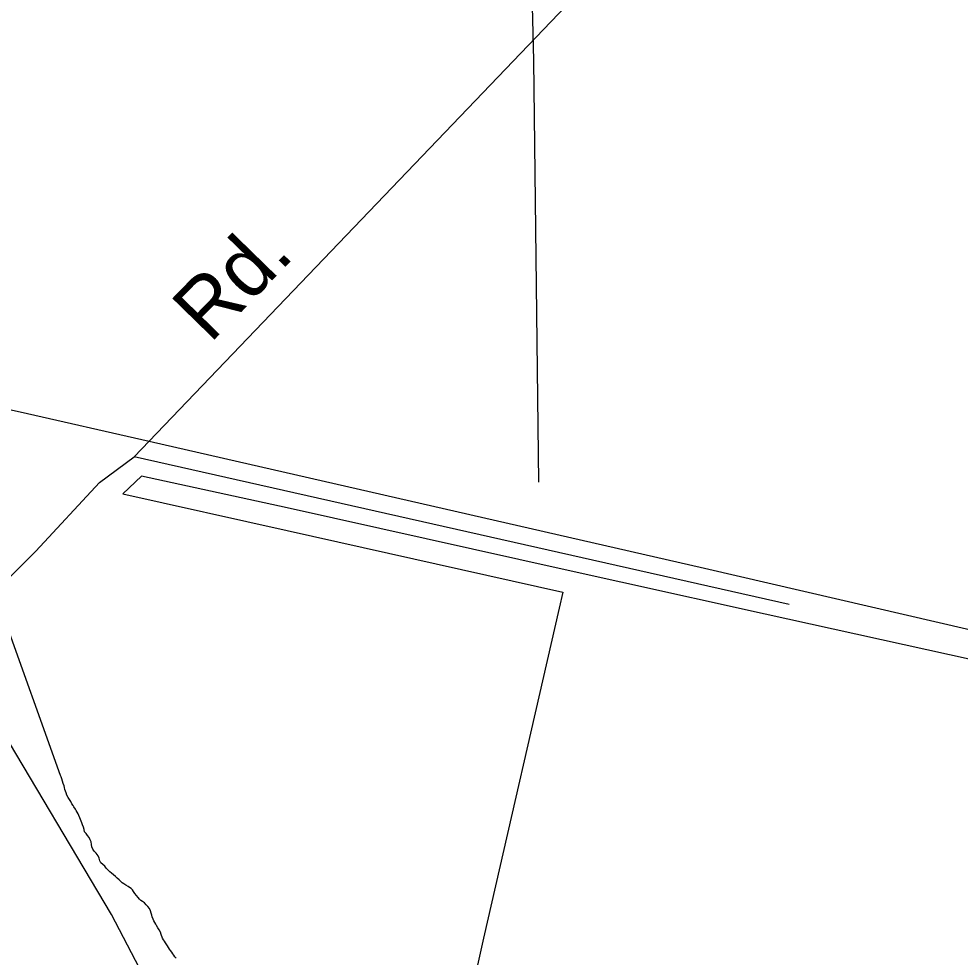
# Model space of a CAD drawing. Extents: x 2206922 to 2357709, y 510027 to 673830.
# Drawn here: x 2299567 to 2301085, y 582469 to 583981 of the extents above; entities that cross this region are included whole.
import ezdxf

# ---------------------------------------------------------------- set-up
doc = ezdxf.new("R2010")
doc.units = 0
for name, color, linetype in [('Exist Boundary Political City Limit New', 7, 'Continuous'), ('Exist Hydrographic Misc Water Feature', 7, 'Continuous'), ('Exist Railroad Mainline', 7, 'Continuous'), ('Exist Road Non-System Type 51', 7, 'Continuous'), ('Exist Road Non-System Type 51 Label', 7, 'Continuous'), ('Map Preparation Boundary City Limit Buffer Line', 7, 'Continuous')]:
    doc.layers.add(name, color=color, linetype=linetype)

msp = doc.modelspace()

# ---------------------------------------------------------------- linework, layer by layer
at = {"layer": 'Exist Boundary Political City Limit New'}
for points in [[(2301103.8, 582948.6), (2300770.5, 583022.3), (2300537.5, 583073.9), (2300448, 583093.6), (2300000, 583193.3), (2299765, 583244.6), (2299735, 583216.2), (2300000, 583157), (2300444.2, 583057.7), (2300438.2, 583031.8), (2300316.2, 582500), (2300171.2, 581846.4)], [(2299641.8, 582739.8), (2299641, 582742.6), (2299640.2, 582745.5), (2299639, 582749.4), (2299637.8, 582753.2), (2299636.5, 582756.9), (2299635.5, 582759.8), (2299634.8, 582762.1), (2299541.8, 583022.1)], [(2299820.8, 582467.7), (2299819, 582470.1), (2299817.2, 582472.6), (2299815.5, 582475), (2299813.8, 582477.4), (2299812, 582479.9), (2299810.5, 582482.4), (2299808.8, 582484.9), (2299807.2, 582487.4), (2299803.8, 582492.4), (2299802.2, 582495), (2299800.5, 582497.4), (2299799, 582500), (2299797, 582506.1), (2299795.5, 582509.7), (2299793.5, 582513.2), (2299791.5, 582516.8), (2299789.5, 582520.2), (2299788, 582522.8), (2299786.8, 582525.4), (2299785.2, 582528.1), (2299784, 582530.8), (2299782.5, 582534.5), (2299781.5, 582537.3), (2299780.5, 582540.2), (2299779.8, 582544.1), (2299778, 582547.6), (2299775.5, 582550.8), (2299772.8, 582553.9), (2299770, 582556.7), (2299766.8, 582558.9), (2299764.2, 582560.6), (2299762, 582562.8), (2299759.8, 582565.8), (2299757, 582568.9), (2299754.5, 582572.1), (2299752.2, 582575.3), (2299750.5, 582577.8), (2299748.5, 582579.9), (2299746, 582581.7), (2299743.5, 582583.3), (2299740, 582585.5), (2299736.8, 582587.7), (2299734.2, 582589.4), (2299732, 582591.3), (2299729, 582594), (2299726, 582596.8), (2299723.2, 582599.5), (2299720.2, 582602.1), (2299717, 582604.6), (2299714, 582607.1), (2299711, 582609.9), (2299708.2, 582612.9), (2299705.8, 582615.9), (2299702.8, 582618.7), (2299699.8, 582621.4), (2299698, 582624.8), (2299697, 582628.8), (2299695.5, 582632.5), (2299693.8, 582634.9), (2299691.8, 582637.2), (2299689, 582640.3), (2299686.8, 582643.4), (2299685, 582647), (2299684.5, 582651), (2299684.2, 582655), (2299682.5, 582658.6), (2299680.5, 582662.1), (2299678.2, 582665.4), (2299675.8, 582668.6), (2299673, 582671.3), (2299672.8, 582675.2), (2299671.8, 582679.1), (2299670.2, 582682.8), (2299669.2, 582685.6), (2299668, 582688.3), (2299667, 582691.1), (2299665.8, 582693.9), (2299664, 582697.6), (2299663, 582700.3), (2299661.5, 582703), (2299660, 582705.6), (2299658.5, 582708.1), (2299656.2, 582711.4), (2299654.8, 582714), (2299653, 582716.5), (2299651, 582720), (2299649, 582723.4), (2299646.8, 582726.8), (2299644.8, 582730.2), (2299643.5, 582734), (2299642.5, 582736.8), (2299641.8, 582739.8)]]:
    msp.add_lwpolyline(points, dxfattribs=at)
at = {"layer": 'Exist Hydrographic Misc Water Feature'}
for points in [[(2300378, 581478.6), (2300327, 581578.3), (2300217.1, 581685.4), (2299980, 582033.6), (2299716.9, 582538.1), (2299529.9, 582852.1), (2299394, 583125.6), (2299225, 583364.8), (2299171.9, 583589.1), (2299139.9, 585071.1), (2299039, 585155.5), (2298545.1, 585424.4), (2298557, 588122.2), (2298582, 588923.9), (2299155.9, 588970), (2299631, 588982.7)], [(2300405.3, 583234.9), (2300397.7, 583914.5), (2300391.2, 584178.3), (2300042.6, 584804.1)]]:
    msp.add_lwpolyline(points, dxfattribs=at)
at = {"layer": 'Exist Railroad Mainline'}
for points in [[(2296656.3, 584140.6), (2296786.7, 584093.8), (2296937.1, 584037.2), (2297107.7, 583973), (2297236.1, 583924.2), (2297412.5, 583857.8), (2297568.9, 583811.3), (2297679.3, 583774.3), (2297849.5, 583738.1), (2298057.7, 583694.1), (2298265.9, 583646.2), (2298266, 583646.1), (2299561.9, 583350), (2299569.5, 583348.2), (2299777.3, 583300.7)], [(2299777.3, 583300.7), (2300672.6, 583096.1), (2302818.8, 582599.5), (2302913.1, 582578.6), (2303221.6, 582510), (2303273.7, 582498.4), (2303329.8, 582493.1), (2303389.8, 582487.7), (2303471.6, 582486.6), (2303541.4, 582497.4), (2303611.1, 582520), (2303668.7, 582554.8), (2303748.1, 582609.6), (2303815.8, 582671.3), (2303821.5, 582676.4), (2303892.6, 582739.1), (2303894.3, 582740.6), (2303894.7, 582740.9), (2304019.4, 582856.4), (2304138, 582971.6), (2304365.1, 583179.9)]]:
    msp.add_lwpolyline(points, dxfattribs=at)
at = {"layer": 'Exist Road Non-System Type 51'}
msp.add_line((2300809.2, 583037.6), (2299753.3, 583275.7), dxfattribs=at)
for points in [[(2299777.3, 583300.7), (2300803.9, 584373.3), (2301357.5, 584963.7), (2301381.3, 584981.1), (2301714.5, 585334.7)], [(2298031.7, 581049.6), (2298243.4, 581391.1), (2298346.5, 581546), (2298592.5, 581920.6), (2298778.2, 582209.1), (2298934.9, 582440.4), (2299068.4, 582587.5), (2299300.6, 582821.7), (2299432.2, 582961.1), (2299594.7, 583123.7), (2299697.2, 583234.1), (2299753.3, 583275.7), (2299777.3, 583300.7)]]:
    msp.add_lwpolyline(points, dxfattribs=at)
at = {"layer": 'Map Preparation Boundary City Limit Buffer Line'}
for points in [[(2301103.8, 582948.6), (2300770.5, 583022.3), (2300537.5, 583073.9), (2300448, 583093.6), (2300000, 583193.3), (2299765, 583244.6), (2299735, 583216.2), (2300000, 583157), (2300444.2, 583057.7), (2300438.2, 583031.8), (2300316.2, 582500), (2300171.2, 581846.4)], [(2299641.8, 582739.8), (2299641, 582742.6), (2299640.2, 582745.5), (2299639, 582749.4), (2299637.8, 582753.2), (2299636.5, 582756.9), (2299635.5, 582759.8), (2299634.8, 582762.1), (2299541.8, 583022.1)], [(2299820.8, 582467.7), (2299819, 582470.1), (2299817.2, 582472.6), (2299815.5, 582475), (2299813.8, 582477.4), (2299812, 582479.9), (2299810.5, 582482.4), (2299808.8, 582484.9), (2299807.2, 582487.4), (2299803.8, 582492.4), (2299802.2, 582495), (2299800.5, 582497.4), (2299799, 582500), (2299797, 582506.1), (2299795.5, 582509.7), (2299793.5, 582513.2), (2299791.5, 582516.8), (2299789.5, 582520.2), (2299788, 582522.8), (2299786.8, 582525.4), (2299785.2, 582528.1), (2299784, 582530.8), (2299782.5, 582534.5), (2299781.5, 582537.3), (2299780.5, 582540.2), (2299779.8, 582544.1), (2299778, 582547.6), (2299775.5, 582550.8), (2299772.8, 582553.9), (2299770, 582556.7), (2299766.8, 582558.9), (2299764.2, 582560.6), (2299762, 582562.8), (2299759.8, 582565.8), (2299757, 582568.9), (2299754.5, 582572.1), (2299752.2, 582575.3), (2299750.5, 582577.8), (2299748.5, 582579.9), (2299746, 582581.7), (2299743.5, 582583.3), (2299740, 582585.5), (2299736.8, 582587.7), (2299734.2, 582589.4), (2299732, 582591.3), (2299729, 582594), (2299726, 582596.8), (2299723.2, 582599.5), (2299720.2, 582602.1), (2299717, 582604.6), (2299714, 582607.1), (2299711, 582609.9), (2299708.2, 582612.9), (2299705.8, 582615.9), (2299702.8, 582618.7), (2299699.8, 582621.4), (2299698, 582624.8), (2299697, 582628.8), (2299695.5, 582632.5), (2299693.8, 582634.9), (2299691.8, 582637.2), (2299689, 582640.3), (2299686.8, 582643.4), (2299685, 582647), (2299684.5, 582651), (2299684.2, 582655), (2299682.5, 582658.6), (2299680.5, 582662.1), (2299678.2, 582665.4), (2299675.8, 582668.6), (2299673, 582671.3), (2299672.8, 582675.2), (2299671.8, 582679.1), (2299670.2, 582682.8), (2299669.2, 582685.6), (2299668, 582688.3), (2299667, 582691.1), (2299665.8, 582693.9), (2299664, 582697.6), (2299663, 582700.3), (2299661.5, 582703), (2299660, 582705.6), (2299658.5, 582708.1), (2299656.2, 582711.4), (2299654.8, 582714), (2299653, 582716.5), (2299651, 582720), (2299649, 582723.4), (2299646.8, 582726.8), (2299644.8, 582730.2), (2299643.5, 582734), (2299642.5, 582736.8), (2299641.8, 582739.8)]]:
    msp.add_lwpolyline(points, dxfattribs=at)

# ---------------------------------------------------------------- texts
at = {"layer": 'Exist Road Non-System Type 51 Label'}
msp.add_text('Rd.', height=95, rotation=45.718, dxfattribs=at).set_placement((2299875.5, 583457.2))

doc.saveas('drawing.dxf')
